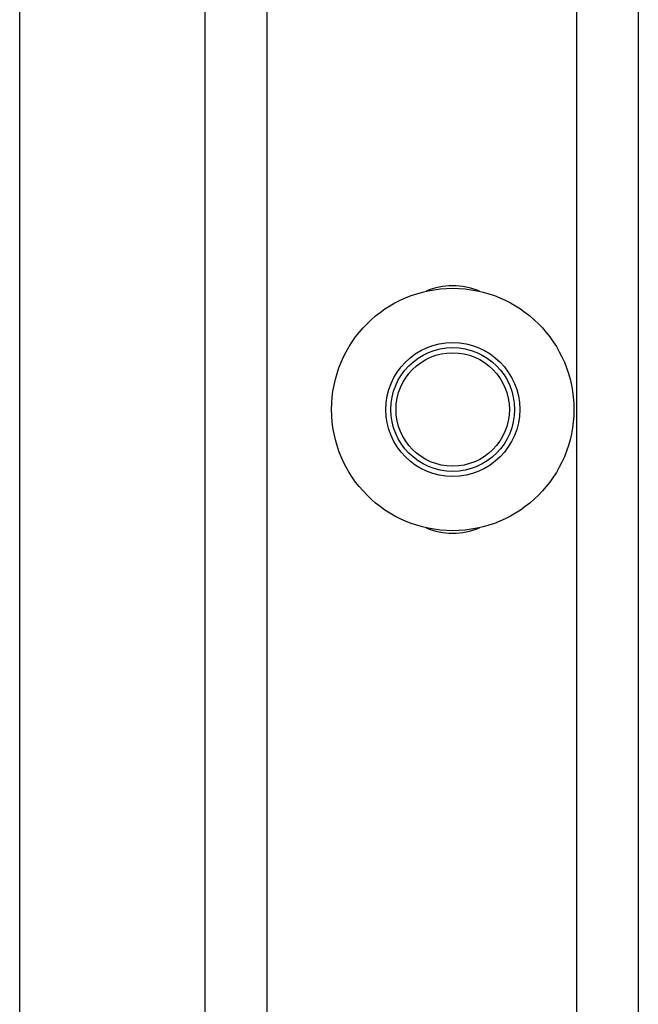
# Model space of a CAD drawing. Header units: inches. Extents: x 170 to 284, y 215 to 248.
# Tile 931 of 1056: x 235.291 to 235.419, y 241.376 to 241.58. Entities that reach past the tile are written whole.
import ezdxf

# ---------------------------------------------------------------- set-up
doc = ezdxf.new("R2010")
doc.units = ezdxf.units.IN
doc.header["$LTSCALE"] = 0.25
doc.header["$MEASUREMENT"] = 0
doc.layers.add('LH TOP OF HOOD', color=7, linetype='Continuous')

msp = doc.modelspace()

# ---------------------------------------------------------------- linework, layer by layer
at = {"layer": 'LH TOP OF HOOD'}
for p, q in [((235.2910688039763, 239.7800253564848), (235.2910688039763, 245.2630353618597)), ((235.3295902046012, 239.8211148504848), (235.3295902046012, 243.945662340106)), ((235.3424306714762, 239.8211148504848), (235.3424306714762, 243.9447082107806)), ((235.4066330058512, 243.9399375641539), (235.4066330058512, 239.8275350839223)), ((235.4194734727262, 243.9389834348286), (235.4194734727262, 239.8275350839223)), ((235.2910688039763, 239.8211148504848), (235.2910688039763, 243.9283521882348))]:
    msp.add_line(p, q, dxfattribs=at)
for radius in [0.02515019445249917, 0.01390194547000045, 0.01284046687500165, 0.01177042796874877]:
    msp.add_circle((235.3809520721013, 241.4989358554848), radius, dxfattribs=at)
for centre, radius, start, end in [((235.3809520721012, 241.5107062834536), 0.01391050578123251, 66.57992814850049, 113.4200718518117), ((235.3809520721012, 241.4871654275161), 0.01391050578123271, 246.5799281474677, 293.4200718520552)]:
    msp.add_arc(centre, radius, start, end, dxfattribs=at)

doc.saveas('drawing.dxf')
